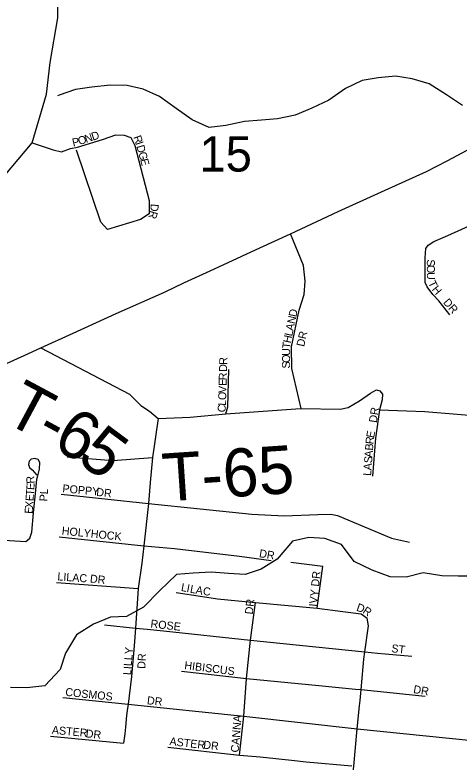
# Model space of a CAD drawing. Extents: x 1310247 to 1664935, y 284496 to 704931.
# Drawn here: x 1467595 to 1470371, y 479785 to 484455 of the extents above; entities that cross this region are included whole.
import ezdxf

# ---------------------------------------------------------------- set-up
doc = ezdxf.new("R2010")
doc.units = 0
for name, color, linetype in [('GM_P_State_Location', 7, 'Continuous'), ('GM_P_State_Shield', 7, 'Continuous'), ('GM_X_County_Subdivision_Text', 7, 'Continuous'), ('GM_X_Minor_River_Text', 7, 'Continuous'), ('GM_X_State_Location', 7, 'Continuous'), ('GM_X_Township_Subdivision', 7, 'Continuous'), ('GM_X_Township_Text', 7, 'Continuous'), ('GM_X_US_Location', 7, 'Continuous')]:
    doc.layers.add(name, color=color, linetype=linetype)

msp = doc.modelspace()

# ---------------------------------------------------------------- linework, layer by layer
at = {"layer": 'GM_P_State_Shield'}
for points in [[(1468655.8, 482781.6), (1468814.7, 482855.4), (1469126.5, 482999.4), (1469316.2, 483086.2), (1469614.3, 483226), (1469885.5, 483348.7), (1470166.8, 483475.2), (1470296.5, 483542.8), (1470394.3, 483594.9), (1470602.7, 483711), (1470743.1, 483810.4), (1470775, 483838.1), (1470849.2, 483902.5), (1471043.1, 484069), (1471062.5, 484085.7)], [(1467757.1, 482373.6), (1467958.6, 482466), (1468227.8, 482588.8), (1468529.3, 482722.9), (1468655.8, 482781.6)], [(1467611.7, 482307.4), (1467653, 482325.9), (1467757.1, 482373.6)], [(1467417.3, 482220.2), (1467422.3, 482222.4), (1467611.7, 482307.4)]]:
    msp.add_lwpolyline(points, dxfattribs=at)
at = {"layer": 'GM_X_County_Subdivision_Text'}
for points in [[(1467757.1, 482373.6), (1468310.4, 482083.7), (1468381.9, 482012.9), (1468436.1, 481977.4), (1468462.8, 481954.8)], [(1469380.1, 481995.1), (1469384.9, 481995.5), (1469628.4, 481991.6), (1469676.8, 482001.3), (1469748.2, 482041.9), (1469817.3, 482090.1)], [(1469817.3, 482090.1), (1469831.3, 482099.9), (1469854.5, 482111.5), (1469875.8, 482105.7), (1469891.3, 482085.4), (1469889.4, 482049.6), (1469873.9, 481985.8), (1470042.7, 481979.7)], [(1468462.8, 481954.8), (1468490.1, 481931.7), (1468691.1, 481941.4), (1468913.4, 481960.7), (1469380.1, 481995.1)], [(1470042.7, 481979.7), (1470156, 481975.6), (1470762.5, 481926.3)]]:
    msp.add_lwpolyline(points, dxfattribs=at)
at = {"layer": 'GM_X_Minor_River_Text'}
for points in [[(1470392.7, 483888.6), (1470292.3, 483954.7), (1470184, 484024.9), (1470077.6, 484055), (1469973.3, 484073), (1469864.9, 484061), (1469764.6, 484045), (1469660.3, 483994.8), (1469556, 483922.7), (1469449.7, 483872.6), (1469347.4, 483828.5), (1469237, 483804.4), (1469136.7, 483796.4), (1469030.4, 483788.4), (1468914, 483764.3), (1468809.7, 483750.3), (1468703.3, 483798.4), (1468603, 483870.6), (1468498.6, 483944.7), (1468396.3, 483990.8), (1468296, 484012.9), (1468189.6, 484014.9), (1468075.3, 484002.9), (1467972.9, 483988.8), (1467872.6, 483952.8), (1467860.6, 483948.8)], [(1470465.8, 480947.6), (1470365.5, 480947.6), (1470263.2, 480949.6), (1470146.8, 480967.6), (1470040.5, 480941.6), (1469940.1, 480943.6), (1469827.8, 480983.7), (1469715.4, 481037.8), (1469635.1, 481144.1), (1469532.8, 481182.2), (1469432.4, 481188.2), (1469330.1, 481166.1), (1469233.8, 481053.9), (1469133.5, 480989.7), (1469033.2, 480957.6), (1468928.9, 480963.7), (1468820.5, 480971.7), (1468708.2, 480965.7), (1468603.9, 480957.6), (1468501.6, 480857.4), (1468399.3, 480753.2), (1468292.9, 480695), (1468192.6, 480691), (1468086.3, 480646.9), (1467979.9, 480580.8), (1467911.8, 480466.5), (1467877.7, 480364.2), (1467781.4, 480262), (1467669, 480250), (1467566.7, 480252)]]:
    msp.add_lwpolyline(points, dxfattribs=at)
at = {"layer": 'GM_X_State_Location'}
for points in [[(1467702.4, 483656.3), (1467834.4, 483612.2), (1467886, 483598.6), (1467942.2, 483619.8), (1467985.7, 483628.5), (1468142.3, 483675.9), (1468226.3, 483704.9), (1468277.5, 483702.9), (1468320.1, 483688.4), (1468344.2, 483639.2), (1468433, 483295.8), (1468433, 483210.7), (1468379.7, 483176.8), (1468172.9, 483113.5), (1468131.6, 483158.9), (1467980, 483609.7)], [(1470158.7, 482935.7), (1470163.9, 482995.4), (1470178.4, 483015.6), (1470212.6, 483039), (1470300.8, 483076.3), (1470476.2, 483155.7), (1470715.8, 483273.5), (1470767.3, 483294.8)], [(1469384.9, 481995.5), (1469325.6, 482244.9), (1469323.5, 482380.1), (1469370.8, 482610.3), (1469401.6, 482707.1), (1469409.5, 482789.7), (1469399, 482889), (1469316.2, 483086.2)], [(1470312.5, 482580.9), (1470244.3, 482668.1), (1470206.4, 482708), (1470172.2, 482756.3), (1470159.7, 482783.3), (1470159.7, 482822.7), (1470158.7, 482935.7)], [(1468913.4, 481960.7), (1468925.3, 482006.1), (1468932.7, 482239)], [(1469873.9, 481985.8), (1469848.8, 481810), (1469829.4, 481572.3)], [(1468490.1, 481931.7), (1468455.1, 481689.2), (1468440, 481533), (1468430.2, 481400.7), (1468400.6, 481136.2), (1468389.2, 481027.8), (1468365.3, 480870.1), (1468348.2, 480622.6), (1468341, 480511.1), (1468324.6, 480319.5), (1468302.1, 480146.7), (1468296.6, 480107)], [(1467663.8, 481162.8), (1467688.4, 481184.1), (1467700.8, 481222.3), (1467712, 481342.9), (1467724.9, 481484.3), (1467731.3, 481552.3), (1467738.7, 481573.8), (1467749.5, 481614.9), (1467750.3, 481657.8), (1467739.8, 481676.3), (1467718.6, 481682.3), (1467695.6, 481677.6), (1467683.7, 481665.7), (1467678.9, 481645.9), (1467686, 481625.2), (1467701.9, 481612.5), (1467717, 481595.1), (1467732.1, 481577.6)], [(1467921.8, 481691.8), (1468206.6, 481669), (1468455.1, 481689.2)], [(1467885, 481459.4), (1468430.2, 481400.7), (1469076.6, 481333.8), (1469276.8, 481323.4), (1469487.4, 481331.7), (1469569.4, 481333.8), (1469610.9, 481325.5), (1469949.1, 481185.5), (1470060.1, 481159.5)], [(1466116.1, 480827.5), (1466267.9, 480813.6), (1466405.5, 480793.2), (1466465.2, 480786.9), (1466529.1, 480791.1), (1466599.1, 480804.2), (1466688.1, 480840.1), (1466736.5, 480869.3), (1466846.5, 480947.1), (1466994.1, 481056.4), (1467077, 481114.6), (1467137.3, 481158.8), (1467212.8, 481187.7), (1467265.9, 481196.5), (1467328.6, 481189.3), (1467397, 481183.6), (1467490.2, 481174.9), (1467663.8, 481162.8)], [(1467871.5, 481192.7), (1468400.6, 481136.2), (1468592.6, 481120.1), (1468999.3, 481072.9), (1469196.4, 481044.9)], [(1469319, 481034.2), (1469518.4, 481010.1)], [(1469484.6, 480748), (1469518.4, 481010.1)], [(1467854.9, 480907.4), (1468365.3, 480870.1)], [(1468602.7, 480845.3), (1468767.3, 480820.1)], [(1468767.3, 480820.1), (1468860.8, 480805.9), (1469097.9, 480783.4)], [(1468998.8, 479827.8), (1469025.6, 480071.1), (1469042.8, 480306.5), (1469068.2, 480546.2), (1469097.9, 480783.4)], [(1469097.9, 480783.4), (1469484.6, 480748), (1469644.6, 480725.5), (1469759.5, 480711.8), (1469796.5, 480685.3)], [(1469776.2, 480428), (1469781.2, 480473.1), (1469803.8, 480637), (1469796.5, 480685.3)], [(1468155.2, 480643.4), (1468348.2, 480622.6), (1468421.8, 480615)], [(1468421.8, 480615), (1468524.6, 480604.5), (1469068.2, 480546.2), (1469781.2, 480473.1), (1469861.8, 480465.4)], [(1469861.8, 480465.4), (1469909.1, 480461), (1470075.5, 480447.3)], [(1469751.9, 480169.6), (1469759.5, 480238.3), (1469770.8, 480379.8), (1469776.2, 480428)], [(1468636.5, 480353.3), (1469042.8, 480306.5), (1469494.2, 480264), (1469724.1, 480241.7)], [(1469724.1, 480241.7), (1469759.5, 480238.3), (1470159.1, 480196.5)], [(1467894.5, 480187.7), (1468302.1, 480146.7), (1469025.6, 480071.1), (1469733, 479992.3), (1470451.7, 479920), (1470713.8, 479895.9)], [(1469564.3, 478309.7), (1469712, 479760.4), (1469733, 479992.3), (1469748.3, 480137), (1469751.9, 480169.6)], [(1468296.6, 480107), (1468292.4, 480076.7), (1468286.8, 480003.6), (1468281.2, 479961), (1468273.9, 479903.9)], [(1467816.5, 479947.3), (1468273.9, 479903.9)], [(1468551, 479877.8), (1468998.8, 479827.8)], [(1468998.8, 479827.8), (1469127.1, 479817), (1469322.8, 479796.2)], [(1469322.8, 479796.2), (1469414.1, 479786.5), (1469701, 479761.4)]]:
    msp.add_lwpolyline(points, dxfattribs=at)
at = {"layer": 'GM_X_Township_Text'}
msp.add_lwpolyline([(1466924.8, 482168.7), (1466856, 482361.5), (1466824.1, 482493), (1466860, 482652.3), (1466943.6, 482755.9), (1467702.4, 483656.3), (1467791.9, 483958.9), (1467815.8, 484158.1), (1467863.6, 484436.9), (1467863.6, 484616.2), (1467745.2, 485026.8), (1466952.8, 486209.4), (1466802.4, 486447.1), (1466649.6, 486636.2)], dxfattribs=at)

# ---------------------------------------------------------------- texts
at = {"layer": 'GM_P_State_Location'}
for s, rotation, p in [('N', 18.4558, (1468040.3, 483654.5)), ('D', 18.4349, (1468082, 483668.5)), ('P', 12.9496, (1467959.1, 483631.6)), ('O', 17.9855, (1467998, 483640.8)), ('R', 289.6408, (1468333.9, 483691.5)), ('I', 287.7713, (1468347, 483654.6)), ('D', 285.8283, (1468353.6, 483634.1)), ('G', 285.3989, (1468365.6, 483591.9)), ('E', 285.3749, (1468377.3, 483549.4)), ('D', 265.4923, (1468444.5, 483275.6)), ('R', 253.9078, (1468441.5, 483234.4)), ('S', 270.3552, (1470169.3, 482926.9)), ('O', 270.3498, (1470169.5, 482891.7)), ('U', 270.3498, (1470169.8, 482847.7)), ('T', 295.4768, (1470175.3, 482780.6)), ('H', 309.6474, (1470197.7, 482737.5)), ('DR', 310.9166, (1470268.2, 482656)), ('D', 77.8914, (1469353.2, 482563.9)), ('N', 77.8914, (1469344, 482520.9)), ('A', 77.8914, (1469334.8, 482477.9)), ('H', 78.2914, (1469318.5, 482400.5)), ('L', 77.8861, (1469327.4, 482443.5)), ('DR', 77.4648, (1469402.1, 482378.2)), ('T', 83.5663, (1469314.7, 482366.7)), ('U', 89.6939, (1469314.6, 482324.1)), ('R', 88.3724, (1468921.3, 482267.2)), ('O', 89.8688, (1469314.5, 482280.2)), ('D', 88.3821, (1468920.1, 482223.2)), ('S', 89.8907, (1469314.4, 482245)), ('E', 88.3866, (1468917.6, 482135.3)), ('R', 88.3902, (1468918.6, 482170.4)), ('V', 88.3827, (1468916.4, 482091.3)), ('O', 88.3602, (1468915.1, 482047.2)), ('L', 87.643, (1468913.7, 482011.4)), ('C', 84.5769, (1468909.7, 481969.1)), ('DR', 81.0309, (1469855.8, 481903.3)), ('E', 79.1134, (1469838.7, 481807.9)), ('R', 84.6253, (1469835.2, 481769.7)), ('B', 85.7223, (1469832.3, 481730.5)), ('A', 85.7337, (1469829, 481686.6)), ('S', 85.7348, (1469826.4, 481651.5)), ('A', 85.7119, (1469823.1, 481607.6)), ('R', 94.0063, (1467718.3, 481527.1)), ('L', 85.7333, (1469820.5, 481572.5)), ('E', 85.784, (1467715.7, 481484.4)), ('POPPY', 354.6883, (1467890.3, 481471.2)), ('T', 85.7606, (1467713.1, 481449.2)), ('PL', 86.4254, (1467797.8, 481413.1)), ('DR', 353.9946, (1468101.6, 481449.1)), ('E', 85.784, (1467710.5, 481414.2)), ('E', 85.7606, (1467704.7, 481335.2)), ('X', 85.7813, (1467707.3, 481370.3)), ('HOLYHOCK', 354.1416, (1467886, 481207.2)), ('DR', 350.5318, (1469118.6, 481066.3)), ('LILAC', 355.8174, (1467859.3, 480921.2)), ('DR', 353.9832, (1468062, 480908)), ('IVY DR', 83.931, (1469481.7, 480754.4)), ('L', 349.424, (1468630.4, 480855.1)), ('I', 349.4292, (1468665, 480848.6)), ('L', 349.419, (1468686.6, 480844.6)), ('A', 349.8755, (1468721.6, 480838)), ('C', 353.2485, (1468768.1, 480829.8)), ('DR', 83.6638, (1469081.3, 480706)), ('D', 341.1297, (1469725.4, 480732)), ('R', 326.3571, (1469764, 480719.3)), ('ROSE', 353.6571, (1468440.5, 480626.4)), ('LILLY', 85.7133, (1468320.7, 480327.3)), ('ST', 352.88, (1469945.4, 480472.3)), ('DR', 86.989, (1468409.4, 480366.6)), ('HIBISCUS', 352.7636, (1468651.8, 480366.8)), ('DR', 350.5436, (1470082.2, 480217.1)), ('COSMOS', 353.9904, (1467908, 480199.6)), ('DR', 353.9934, (1468418.4, 480146.8)), ('CANNA', 85.3357, (1468993.3, 479843.4)), ('ASTER', 354.8033, (1467824.3, 479962)), ('DR', 353.9946, (1468035.6, 479940)), ('ASTER', 353.5203, (1468559.3, 479891.5)), ('DR', 353.9832, (1468770.4, 479869.6))]:
    msp.add_text(s, height=50, rotation=rotation, dxfattribs=at).set_placement(p)
at = {"layer": 'GM_X_Township_Subdivision'}
for s, rotation, p in [('T', 331.7942, (1467515.8, 481918.1)), ('6', 330.9161, (1467821, 481754.1)), ('-', 331.6474, (1467713.4, 481812.1)), ('5', 323.3643, (1467973.7, 481669.9)), ('T-65', 3.8606, (1468525.1, 481412.9))]:
    msp.add_text(s, height=300, rotation=rotation, dxfattribs=at).set_placement(p)
at = {"layer": 'GM_X_US_Location'}
msp.add_text('15', height=221, rotation=0, dxfattribs=at).set_placement((1468747.4, 483475.7))

doc.saveas('drawing.dxf')
